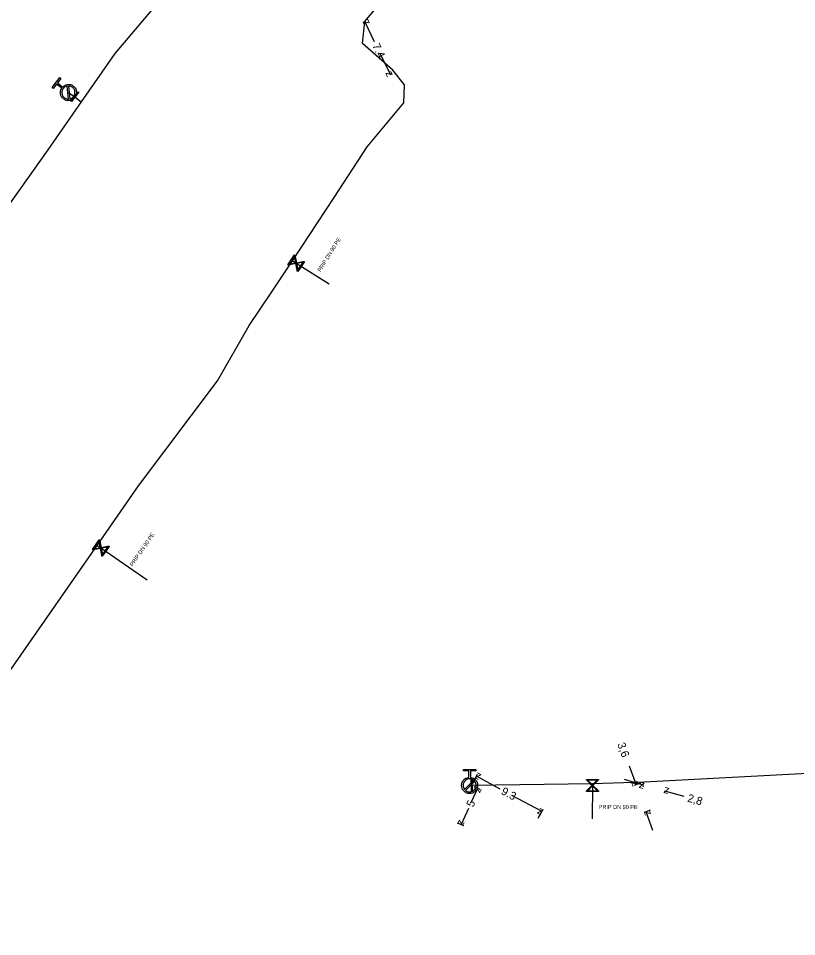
# Model space of a CAD drawing. Extents: x -643544 to -637295, y -1119190 to -1111715.
# Drawn here: x -641739.6 to -641642.4, y -1114258.4 to -1114143.7 of the extents above; entities that cross this region are included whole.
import ezdxf

# ---------------------------------------------------------------- set-up
doc = ezdxf.new("R2010")
doc.units = 0
for name, color, linetype in [('Default', 7, 'Continuous'), ('VP Hydrant', 7, 'Continuous'), ('VP Kótování', 7, 'Continuous'), ('VP Popis přípojky', 7, 'Continuous'), ('VP Přípojka', 7, 'Continuous'), ('VP Řad', 7, 'Continuous'), ('VP Šoupě', 7, 'Continuous')]:
    doc.layers.add(name, color=color, linetype=linetype)

msp = doc.modelspace()

# ---------------------------------------------------------------- linework, layer by layer
at = {"layer": 'Default'}
for points in [[(-641734.09, -1114152.23), (-641733.85, -1114151.96), (-641733.48, -1114151.93), (-641733.07, -1114151.88), (-641732.75, -1114152.14), (-641732.42, -1114152.4), (-641732.38, -1114152.81), (-641732.33, -1114153.22), (-641732.59, -1114153.54), (-641732.85, -1114153.87), (-641733.26, -1114153.91), (-641733.67, -1114153.96), (-641733.99, -1114153.7), (-641734.32, -1114153.44), (-641734.37, -1114153.03), (-641734.41, -1114152.67), (-641734.21, -1114152.37)], [(-641733.55, -1114152.13), (-641733.83, -1114152.18), (-641734.01, -1114152.41), (-641734.22, -1114152.68), (-641734.18, -1114153.01), (-641734.15, -1114153.35), (-641733.88, -1114153.56), (-641733.65, -1114153.74), (-641733.37, -1114153.73)], [(-641733.19, -1114153.71), (-641732.92, -1114153.65), (-641732.74, -1114153.43), (-641732.53, -1114153.16), (-641732.57, -1114152.83), (-641732.6, -1114152.5), (-641732.87, -1114152.28), (-641733.09, -1114152.1), (-641733.37, -1114152.11)], [(-641683.14, -1114238.51), (-641682.78, -1114238.54), (-641682.52, -1114238.8), (-641682.23, -1114239.09), (-641682.23, -1114239.51), (-641682.23, -1114239.92), (-641682.52, -1114240.22), (-641682.81, -1114240.51), (-641683.23, -1114240.51), (-641683.64, -1114240.51), (-641683.93, -1114240.22), (-641684.23, -1114239.93), (-641684.23, -1114239.51), (-641684.23, -1114239.1), (-641683.94, -1114238.8), (-641683.68, -1114238.54), (-641683.32, -1114238.51)], [(-641682.72, -1114238.87), (-641682.94, -1114238.69), (-641683.23, -1114238.69), (-641683.57, -1114238.69), (-641683.8, -1114238.93), (-641684.04, -1114239.17), (-641684.04, -1114239.51), (-641684.04, -1114239.8), (-641683.86, -1114240.02)], [(-641683.73, -1114240.15), (-641683.52, -1114240.32), (-641683.23, -1114240.32), (-641682.89, -1114240.32), (-641682.65, -1114240.08), (-641682.42, -1114239.84), (-641682.42, -1114239.51), (-641682.42, -1114239.22), (-641682.59, -1114239)]]:
    msp.add_open_spline(points, degree=3, dxfattribs=at)
at = {"layer": 'VP Hydrant'}
for points in [[(-641734.21, -1114152.37), (-641734.85, -1114151.86), (-641735.28, -1114152.4), (-641735.42, -1114152.28), (-641734.45, -1114151.06), (-641734.31, -1114151.18), (-641734.74, -1114151.72), (-641734.09, -1114152.23)], [(-641733.37, -1114153.73), (-641733.55, -1114152.13)], [(-641733.37, -1114152.11), (-641733.19, -1114153.71)], [(-641683.32, -1114238.51), (-641683.32, -1114237.69), (-641684.01, -1114237.69), (-641684.01, -1114237.51), (-641682.45, -1114237.51), (-641682.45, -1114237.69), (-641683.14, -1114237.69), (-641683.14, -1114238.51)], [(-641683.86, -1114240.02), (-641682.72, -1114238.87)], [(-641682.59, -1114239), (-641683.73, -1114240.15)]]:
    msp.add_lwpolyline(points, dxfattribs=at)
at = {"layer": 'VP Kótování'}
for points in [[(-641695.13, -1114146.57), (-641696.35, -1114144.04)], [(-641694.44, -1114147.99), (-641693.13, -1114150.7)], [(-641663.28, -1114237.07), (-641662.42, -1114239.42)], [(-641682.85, -1114239.24), (-641682.25, -1114238.11)], [(-641679.41, -1114239.96), (-641682.39, -1114238.37)], [(-641663.93, -1114238.74), (-641661.53, -1114239.43)], [(-641661.89, -1114239.23), (-641662.66, -1114239.51)], [(-641683, -1114241.58), (-641682.22, -1114239.86)], [(-641682.72, -1114239.63), (-641681.94, -1114239.98)], [(-641661.56, -1114239.54), (-641661.6, -1114239.67)], [(-641658.87, -1114240.31), (-641658.91, -1114240.45)], [(-641656.44, -1114240.9), (-641658.84, -1114240.21)], [(-641678.02, -1114240.71), (-641674.19, -1114242.75)], [(-641683.37, -1114242.38), (-641684.29, -1114244.41)], [(-641674.65, -1114243.62), (-641674.05, -1114242.49)], [(-641660.66, -1114242.61), (-641661.43, -1114242.89)], [(-641660.34, -1114245.15), (-641661.19, -1114242.8)], [(-641684.79, -1114244.18), (-641684.01, -1114244.53)]]:
    msp.add_lwpolyline(points, dxfattribs=at)
at = {"layer": 'VP Přípojka'}
for points in [[(-641733.37, -1114152.92), (-641732.57, -1114153.45), (-641731.78, -1114154.08)], [(-641705.39, -1114173.96), (-641704.92, -1114174.25), (-641700.77, -1114176.83)], [(-641729.8, -1114209.52), (-641729.34, -1114209.84), (-641723.55, -1114213.81)], [(-641667.89, -1114239.26), (-641667.89, -1114239.51), (-641667.91, -1114243.67)], [(-641683.23, -1114239.51), (-641683, -1114239.5)]]:
    msp.add_lwpolyline(points, dxfattribs=at)
at = {"layer": 'VP Řad'}
for points in [[(-641744.6, -1114230.77), (-641729.8, -1114209.52), (-641724.61, -1114202.06), (-641714.73, -1114188.97), (-641710.78, -1114182.03), (-641708.03, -1114177.96), (-641705.39, -1114173.96), (-641700.17, -1114166.04), (-641696.03, -1114159.7), (-641691.45, -1114154.21), (-641691.37, -1114151.96), (-641692.84, -1114150.14), (-641696.63, -1114146.79), (-641696.35, -1114144.04), (-641694.32, -1114141.68), (-641689.81, -1114133.97), (-641672.64, -1114109.98), (-641661.99, -1114099.25)], [(-641696.11, -1114110.9), (-641727.58, -1114148.03), (-641731.78, -1114154.08), (-641735.97, -1114160.09), (-641755.1, -1114187.03), (-641774.52, -1114219.54), (-641781.48, -1114234.85), (-641790.25, -1114254.11), (-641801.35, -1114284.63), (-641807.44, -1114306.52)], [(-641683, -1114239.5), (-641667.89, -1114239.26), (-641661.42, -1114239.06), (-641630.78, -1114237.43), (-641623.05, -1114237.05), (-641621.63, -1114237.05), (-641603.45, -1114236.99), (-641592.39, -1114236.95), (-641592.29, -1114236.92)]]:
    msp.add_lwpolyline(points, dxfattribs=at)
at = {"layer": 'VP Šoupě'}
for points in [[(-641732.07, -1114152.89), (-641733, -1114154.06), (-641733.07, -1114154.01), (-641732.14, -1114152.83), (-641732.07, -1114152.89)], [(-641703.88, -1114174.05), (-641704.72, -1114175.29), (-641704.78, -1114175.25), (-641704.8, -1114175.13), (-641704.95, -1114174.3), (-641705.91, -1114174.48), (-641705.96, -1114174.45), (-641705.12, -1114173.21), (-641705.06, -1114173.24), (-641704.88, -1114174.2), (-641704.06, -1114174.04), (-641703.93, -1114174.02), (-641703.88, -1114174.05)], [(-641705.8, -1114174.37), (-641704.97, -1114174.22), (-641705.13, -1114173.39), (-641705.8, -1114174.37)], [(-641704.04, -1114174.13), (-641704.87, -1114174.29), (-641704.71, -1114175.11), (-641704.04, -1114174.13)], [(-641728.3, -1114209.64), (-641729.14, -1114210.88), (-641729.2, -1114210.85), (-641729.22, -1114210.72), (-641729.37, -1114209.89), (-641730.33, -1114210.07), (-641730.38, -1114210.03), (-641729.54, -1114208.8), (-641729.48, -1114208.83), (-641729.3, -1114209.79), (-641728.48, -1114209.63), (-641728.35, -1114209.61), (-641728.3, -1114209.64)], [(-641730.22, -1114209.96), (-641729.39, -1114209.81), (-641729.55, -1114208.98), (-641730.22, -1114209.96)], [(-641728.46, -1114209.72), (-641729.29, -1114209.88), (-641729.13, -1114210.7), (-641728.46, -1114209.72)], [(-641682.97, -1114238.75), (-641682.93, -1114240.25), (-641683.02, -1114240.25), (-641683.06, -1114238.75), (-641682.97, -1114238.75)], [(-641667.14, -1114240.26), (-641668.64, -1114240.26), (-641668.64, -1114240.2), (-641668.54, -1114240.11), (-641667.95, -1114239.51), (-641668.64, -1114238.83), (-641668.64, -1114238.76), (-641667.14, -1114238.76), (-641667.14, -1114238.82), (-641667.83, -1114239.51), (-641667.23, -1114240.1), (-641667.14, -1114240.19), (-641667.14, -1114240.26)], [(-641668.49, -1114238.86), (-641667.89, -1114239.45), (-641667.3, -1114238.85), (-641668.49, -1114238.86)], [(-641667.29, -1114240.16), (-641667.89, -1114239.57), (-641668.48, -1114240.17), (-641667.29, -1114240.16)]]:
    msp.add_lwpolyline(points, dxfattribs=at)

# ---------------------------------------------------------------- texts
at = {"layer": 'VP Kótování'}
for s, rotation, p in [('z', 115.8116, (-641695.68, -1114144.27)), ('7.4', 295.8116, (-641695.45, -1114147.06)), ('z', 295.8116, (-641693.8, -1114150.47)), ('3,6', 289.9989, (-641664.8, -1114234.35)), ('z', 151.8891, (-641681.72, -1114238.17)), ('z', 289.9989, (-641663.06, -1114239.12)), ('z', 343.9759, (-641662.15, -1114239.78)), ('z', 65.557, (-641681.97, -1114240.52)), ('9.3', 331.8891, (-641679.38, -1114240.54)), ('z', 163.9759, (-641658.22, -1114239.86)), ('5', 65.557, (-641682.79, -1114242.32)), ('2,8', 343.9759, (-641656.09, -1114241.51)), ('z', 331.8891, (-641674.87, -1114242.96)), ('z', 109.9989, (-641660.55, -1114243.1)), ('z', 245.557, (-641684.53, -1114243.75))]:
    msp.add_text(s, height=1, rotation=rotation, dxfattribs=at).set_placement(p)
at = {"layer": 'VP Popis přípojky'}
for rotation, p in [(58.1542, (-641701.86, -1114175.38)), (55.6018, (-641725.34, -1114212.19)), (359.7402, (-641667.1, -1114242.44))]:
    msp.add_text('PRIP DN 90 PE', height=0.5, rotation=rotation, dxfattribs=at).set_placement(p)

doc.saveas('drawing.dxf')
